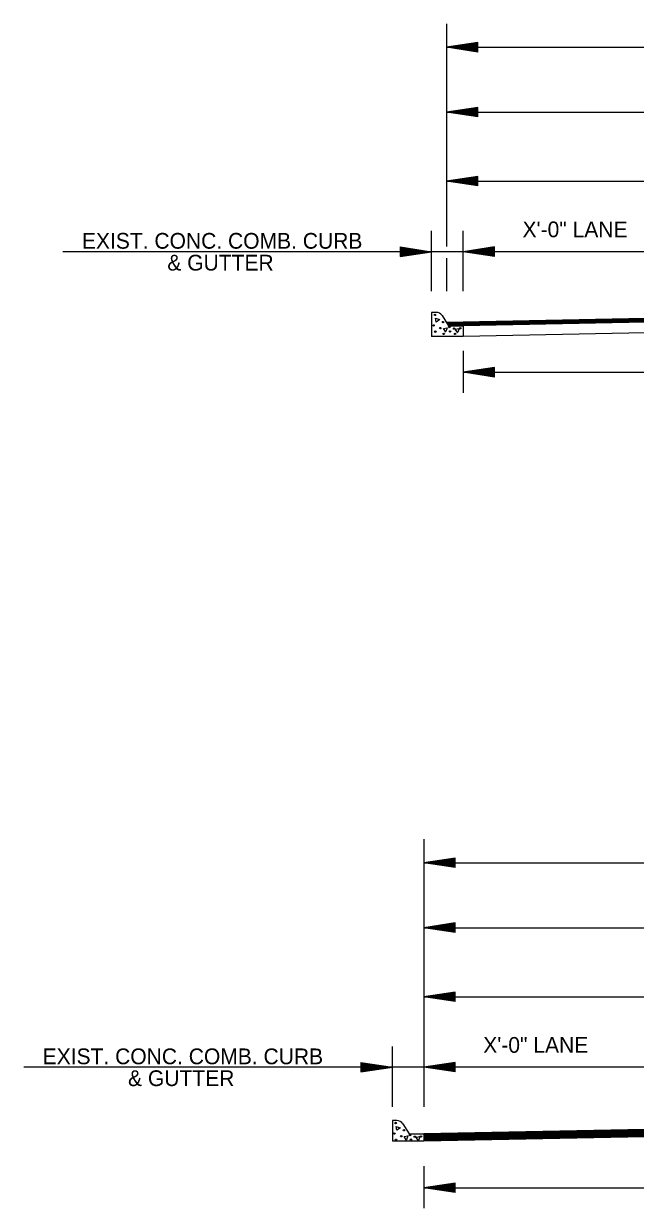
# Model space of a CAD drawing. Extents: x 542112 to 1930787, y -1968972 to 596640.
# Drawn here: x 546494 to 546786, y -1968937 to -1968373 of the extents above; entities that cross this region are included whole.
import ezdxf

# ---------------------------------------------------------------- set-up
doc = ezdxf.new("R2010")
doc.units = 0
doc.layers.add('R_Draft', color=7, linetype='Continuous')

msp = doc.modelspace()

# ---------------------------------------------------------------- linework, layer by layer
at = {"layer": 'R_Draft'}
for p, q in [((546696.09, -1968372.78), (546696.09, -1968478.93)), ((546711.09, -1968381.79), (546696.09, -1968384.04)), ((546696.09, -1968384.04), (547311.66, -1968384.04)), ((546711.09, -1968386.29), (546696.09, -1968384.04)), ((546711.09, -1968382.16), (546698.6, -1968384.04)), ((546711.09, -1968385.91), (546698.6, -1968384.04)), ((546711.09, -1968382.55), (546701.18, -1968384.04)), ((546711.09, -1968385.53), (546701.18, -1968384.04)), ((546711.09, -1968382.92), (546703.68, -1968384.04)), ((546711.09, -1968385.16), (546703.68, -1968384.04)), ((546711.09, -1968383.3), (546706.22, -1968384.04)), ((546711.09, -1968384.77), (546706.22, -1968384.04)), ((546711.09, -1968383.69), (546708.72, -1968384.04)), ((546711.09, -1968384.39), (546708.72, -1968384.04)), ((546711.09, -1968386.29), (546711.09, -1968381.79)), ((546711.09, -1968412.66), (546696.09, -1968414.91)), ((546696.09, -1968414.91), (547311.66, -1968414.91)), ((546711.09, -1968417.16), (546696.09, -1968414.91)), ((546711.09, -1968413.03), (546698.6, -1968414.91)), ((546711.09, -1968416.78), (546698.6, -1968414.91)), ((546711.09, -1968413.42), (546701.18, -1968414.91)), ((546711.09, -1968416.4), (546701.18, -1968414.91)), ((546711.09, -1968413.79), (546703.68, -1968414.91)), ((546711.09, -1968416.03), (546703.68, -1968414.91)), ((546711.09, -1968414.17), (546706.22, -1968414.91)), ((546711.09, -1968415.64), (546706.22, -1968414.91)), ((546711.09, -1968414.56), (546708.72, -1968414.91)), ((546711.09, -1968415.26), (546708.72, -1968414.91)), ((546711.09, -1968417.16), (546711.09, -1968412.66)), ((546711.09, -1968445.59), (546696.09, -1968447.84)), ((546696.09, -1968447.84), (547311.66, -1968447.84)), ((546711.09, -1968450.09), (546696.09, -1968447.84)), ((546711.09, -1968445.96), (546698.6, -1968447.84)), ((546711.09, -1968449.71), (546698.6, -1968447.84)), ((546711.09, -1968446.35), (546701.18, -1968447.84)), ((546711.09, -1968449.33), (546701.18, -1968447.84)), ((546711.09, -1968446.72), (546703.68, -1968447.84)), ((546711.09, -1968448.96), (546703.68, -1968447.84)), ((546711.09, -1968447.1), (546706.22, -1968447.84)), ((546711.09, -1968448.57), (546706.22, -1968447.84)), ((546711.09, -1968447.49), (546708.72, -1968447.84)), ((546711.09, -1968448.19), (546708.72, -1968447.84)), ((546711.09, -1968450.09), (546711.09, -1968445.59)), ((546689, -1968500.2), (546689, -1968471.48)), ((546704, -1968500.03), (546704, -1968471.48)), ((546704, -1968500.2), (546704, -1968471.48)), ((546704, -1968481.38), (546513.19, -1968481.38)), ((546673.99, -1968479.13), (546688.99, -1968481.38)), ((546673.99, -1968479.13), (546673.99, -1968483.63)), ((546673.99, -1968479.51), (546686.48, -1968481.38)), ((546673.99, -1968479.89), (546683.9, -1968481.38)), ((546673.99, -1968480.26), (546681.4, -1968481.38)), ((546673.99, -1968480.65), (546678.86, -1968481.38)), ((546673.99, -1968481.03), (546676.36, -1968481.38)), ((546673.99, -1968483.63), (546688.99, -1968481.38)), ((546673.99, -1968482.12), (546678.86, -1968481.38)), ((546673.99, -1968482.87), (546683.9, -1968481.38)), ((546673.99, -1968483.26), (546686.48, -1968481.38)), ((546673.99, -1968482.5), (546681.4, -1968481.38)), ((546673.99, -1968481.73), (546676.36, -1968481.38)), ((546719, -1968479.13), (546704, -1968481.38)), ((546824, -1968481.38), (546704, -1968481.38)), ((546719, -1968483.63), (546704, -1968481.38)), ((546719, -1968479.5), (546706.5, -1968481.38)), ((546719, -1968483.25), (546706.5, -1968481.38)), ((546719, -1968479.88), (546709.08, -1968481.38)), ((546719, -1968482.87), (546709.08, -1968481.38)), ((546719, -1968480.26), (546711.58, -1968481.38)), ((546719, -1968482.49), (546711.58, -1968481.38)), ((546719, -1968480.64), (546714.12, -1968481.38)), ((546719, -1968482.1), (546714.12, -1968481.38)), ((546719, -1968481.02), (546716.63, -1968481.38)), ((546719, -1968481.73), (546716.63, -1968481.38)), ((546719, -1968483.63), (546719, -1968479.13)), ((546696.09, -1968484.45), (546696.09, -1968500.2)), ((546691.16, -1968510.3), (546689, -1968510.34)), ((546689, -1968510.34), (546689, -1968521.79)), ((547003.92, -1968508.99), (546696.09, -1968515.15)), ((547003.92, -1968509.29), (546696.28, -1968515.44)), ((547003.92, -1968509.59), (546696.47, -1968515.74)), ((547003.92, -1968509.89), (546696.66, -1968516.03)), ((547003.92, -1968510.19), (546696.84, -1968516.33)), ((547003.92, -1968510.49), (546697.03, -1968516.63)), ((547003.92, -1968510.69), (546704, -1968516.69)), ((546693.98, -1968511.8), (546697.07, -1968516.7)), ((546697.07, -1968516.7), (546704, -1968516.7)), ((547003.99, -1968515.79), (546704, -1968521.79)), ((546704, -1968516.69), (546704, -1968521.79)), ((546704, -1968516.7), (546704, -1968520.19)), ((546704, -1968516.7), (546704, -1968520.19)), ((546704, -1968521.79), (546689, -1968521.79)), ((546704, -1968528.59), (546704, -1968548.59)), ((546719, -1968536.59), (546704, -1968538.84)), ((546704, -1968538.84), (547303.68, -1968538.84)), ((546719, -1968541.09), (546704, -1968538.84)), ((546719, -1968536.97), (546706.5, -1968538.84)), ((546719, -1968540.72), (546706.5, -1968538.84)), ((546719, -1968537.35), (546709.08, -1968538.84)), ((546719, -1968540.33), (546709.08, -1968538.84)), ((546719, -1968537.72), (546711.58, -1968538.84)), ((546719, -1968539.96), (546711.58, -1968538.84)), ((546719, -1968538.11), (546714.12, -1968538.84)), ((546719, -1968539.57), (546714.12, -1968538.84)), ((546719, -1968538.49), (546716.63, -1968538.84)), ((546719, -1968539.19), (546716.63, -1968538.84)), ((546719, -1968541.09), (546719, -1968536.59)), ((546685.27, -1968761.26), (546685.27, -1968888.68)), ((546700.27, -1968770.27), (546685.27, -1968772.52)), ((546700.27, -1968770.64), (546687.77, -1968772.52)), ((546700.27, -1968774.77), (546700.27, -1968770.27)), ((546685.27, -1968772.52), (547284.97, -1968772.52)), ((546700.27, -1968774.77), (546685.27, -1968772.52)), ((546700.27, -1968774.39), (546687.77, -1968772.52)), ((546700.27, -1968771.02), (546690.35, -1968772.52)), ((546700.27, -1968774.01), (546690.35, -1968772.52)), ((546700.27, -1968771.4), (546692.85, -1968772.52)), ((546700.27, -1968773.63), (546692.85, -1968772.52)), ((546700.27, -1968771.78), (546695.39, -1968772.52)), ((546700.27, -1968773.24), (546695.39, -1968772.52)), ((546700.27, -1968772.16), (546697.9, -1968772.52)), ((546700.27, -1968772.87), (546697.9, -1968772.52)), ((546700.27, -1968801.14), (546685.27, -1968803.39)), ((546685.27, -1968803.39), (547284.97, -1968803.39)), ((546700.27, -1968805.64), (546685.27, -1968803.39)), ((546700.27, -1968801.51), (546687.77, -1968803.39)), ((546700.27, -1968805.26), (546687.77, -1968803.39)), ((546700.27, -1968801.89), (546690.35, -1968803.39)), ((546700.27, -1968804.88), (546690.35, -1968803.39)), ((546700.27, -1968802.27), (546692.85, -1968803.39)), ((546700.27, -1968804.5), (546692.85, -1968803.39)), ((546700.27, -1968802.65), (546695.39, -1968803.39)), ((546700.27, -1968804.11), (546695.39, -1968803.39)), ((546700.27, -1968803.03), (546697.9, -1968803.39)), ((546700.27, -1968803.74), (546697.9, -1968803.39)), ((546700.27, -1968805.64), (546700.27, -1968801.14)), ((546700.27, -1968834.07), (546685.27, -1968836.32)), ((546685.27, -1968836.32), (547284.97, -1968836.32)), ((546700.27, -1968838.57), (546685.27, -1968836.32)), ((546700.27, -1968834.44), (546687.77, -1968836.32)), ((546700.27, -1968838.19), (546687.77, -1968836.32)), ((546700.27, -1968834.82), (546690.35, -1968836.32)), ((546700.27, -1968837.81), (546690.35, -1968836.32)), ((546700.27, -1968835.2), (546692.85, -1968836.32)), ((546700.27, -1968837.43), (546692.85, -1968836.32)), ((546700.27, -1968835.58), (546695.39, -1968836.32)), ((546700.27, -1968837.04), (546695.39, -1968836.32)), ((546700.27, -1968835.96), (546697.9, -1968836.32)), ((546700.27, -1968836.67), (546697.9, -1968836.32)), ((546700.27, -1968838.57), (546700.27, -1968834.07)), ((546670.27, -1968888.68), (546670.27, -1968859.96)), ((546685.27, -1968869.85), (546494.46, -1968869.85)), ((546655.27, -1968867.6), (546670.27, -1968869.85)), ((546655.27, -1968867.6), (546655.27, -1968872.1)), ((546655.27, -1968867.98), (546667.76, -1968869.85)), ((546655.27, -1968868.36), (546665.18, -1968869.85)), ((546655.27, -1968868.74), (546662.69, -1968869.85)), ((546655.27, -1968869.13), (546660.14, -1968869.85)), ((546655.27, -1968869.5), (546657.64, -1968869.85)), ((546655.27, -1968872.1), (546670.27, -1968869.85)), ((546655.27, -1968870.59), (546660.14, -1968869.85)), ((546655.27, -1968871.35), (546665.18, -1968869.85)), ((546655.27, -1968871.73), (546667.76, -1968869.85)), ((546655.27, -1968870.97), (546662.69, -1968869.85)), ((546655.27, -1968870.21), (546657.64, -1968869.85)), ((546700.27, -1968867.6), (546685.27, -1968869.85)), ((546805.27, -1968869.85), (546685.27, -1968869.85)), ((546700.27, -1968872.1), (546685.27, -1968869.85)), ((546700.27, -1968867.98), (546687.77, -1968869.85)), ((546700.27, -1968871.73), (546687.77, -1968869.85)), ((546700.27, -1968868.36), (546690.35, -1968869.85)), ((546700.27, -1968871.35), (546690.35, -1968869.85)), ((546700.27, -1968868.74), (546692.85, -1968869.85)), ((546700.27, -1968870.97), (546692.85, -1968869.85)), ((546700.27, -1968869.12), (546695.39, -1968869.85)), ((546700.27, -1968870.58), (546695.39, -1968869.85)), ((546700.27, -1968869.5), (546697.9, -1968869.85)), ((546700.27, -1968870.21), (546697.9, -1968869.85)), ((546700.27, -1968872.1), (546700.27, -1968867.6)), ((546672.43, -1968895.27), (546670.27, -1968895.31)), ((546670.27, -1968895.31), (546670.27, -1968905.16)), ((546675.25, -1968896.77), (546678.34, -1968901.66)), ((546985.19, -1968895.67), (546685.27, -1968901.66)), ((546985.19, -1968895.97), (546685.27, -1968901.96)), ((546985.19, -1968896.27), (546685.27, -1968902.26)), ((546985.19, -1968896.57), (546685.27, -1968902.56)), ((546985.19, -1968896.87), (546685.27, -1968902.86)), ((546985.19, -1968897.17), (546685.27, -1968903.16)), ((546985.19, -1968897.47), (546685.27, -1968903.46)), ((546985.19, -1968897.77), (546685.27, -1968903.76)), ((546985.19, -1968898.07), (546685.27, -1968904.06)), ((546985.19, -1968898.37), (546685.27, -1968904.37)), ((546985.19, -1968898.67), (546685.27, -1968904.67)), ((546985.19, -1968898.97), (546685.27, -1968904.97)), ((546985.19, -1968899.16), (546685.27, -1968905.16)), ((546685.27, -1968905.16), (546670.27, -1968905.16)), ((546678.34, -1968901.66), (546685.27, -1968901.66)), ((546685.27, -1968901.66), (546685.27, -1968905.16)), ((546685.27, -1968901.66), (546685.27, -1968905.16)), ((546685.27, -1968917.07), (546685.27, -1968937.07)), ((546700.27, -1968925.07), (546685.27, -1968927.32)), ((546685.27, -1968927.32), (547284.95, -1968927.32)), ((546700.27, -1968929.57), (546685.27, -1968927.32)), ((546700.27, -1968925.44), (546687.77, -1968927.32)), ((546700.27, -1968929.19), (546687.77, -1968927.32)), ((546700.27, -1968925.83), (546690.35, -1968927.32)), ((546700.27, -1968928.81), (546690.35, -1968927.32)), ((546700.27, -1968926.2), (546692.85, -1968927.32)), ((546700.27, -1968928.44), (546692.85, -1968927.32)), ((546700.27, -1968926.58), (546695.39, -1968927.32)), ((546700.27, -1968928.05), (546695.39, -1968927.32)), ((546700.27, -1968926.97), (546697.9, -1968927.32)), ((546700.27, -1968927.67), (546697.9, -1968927.32)), ((546700.27, -1968929.57), (546700.27, -1968925.07))]:
    msp.add_line(p, q, dxfattribs=at)
for points in [[(546692.94, -1968513.76), (546691.18, -1968514.89), (546690.8, -1968513.12), (546692.7, -1968513.76)], [(546695.75, -1968519.74), (546694.61, -1968517.95), (546696.37, -1968517.58), (546695.75, -1968519.48)], [(546701.41, -1968520.06), (546700.27, -1968518.27), (546702.05, -1968517.91), (546701.41, -1968519.8)], [(546674.21, -1968898.73), (546672.45, -1968899.86), (546672.07, -1968898.09), (546673.97, -1968898.73)], [(546677.02, -1968904.71), (546675.88, -1968902.92), (546677.65, -1968902.55), (546677.02, -1968904.44)], [(546682.68, -1968905.03), (546681.54, -1968903.24), (546683.32, -1968902.88), (546682.68, -1968904.77)]]:
    msp.add_lwpolyline(points, dxfattribs=at)
for centre in [(546690.55, -1968511.47), (546689.93, -1968516.5), (546694.48, -1968514.9), (546690.74, -1968519.48), (546693.21, -1968517.77), (546694.73, -1968520.55), (546697.41, -1968517.24), (546697.81, -1968519.4), (546699.71, -1968518.01), (546700.17, -1968520.55), (546702.65, -1968517.84), (546671.82, -1968896.44), (546675.75, -1968899.87), (546671.2, -1968901.47), (546672.01, -1968904.44), (546674.48, -1968902.74), (546678.68, -1968902.21), (546679.08, -1968904.37), (546680.98, -1968902.98), (546683.92, -1968902.81)]:
    msp.add_circle(centre, 0.339, dxfattribs=at)
for centre in [(546691.22, -1968513.56), (546672.49, -1968898.53)]:
    msp.add_arc(centre, 3.26, 32.2756, 91.1196, dxfattribs=at)

# ---------------------------------------------------------------- texts
for s, p in [('X\'-0" LANE', (546732.34, -1968474.51)), ('EXIST. CONC. COMB. CURB', (546522.24, -1968479.96)), ('& GUTTER ', (546562.96, -1968490.36)), ('X\'-0" LANE', (546713.61, -1968862.99)), ('EXIST. CONC. COMB. CURB', (546503.51, -1968868.44)), ('& GUTTER ', (546544.23, -1968878.84))]:
    msp.add_text(s, height=7.5, dxfattribs=at).set_placement(p)

doc.saveas('drawing.dxf')
